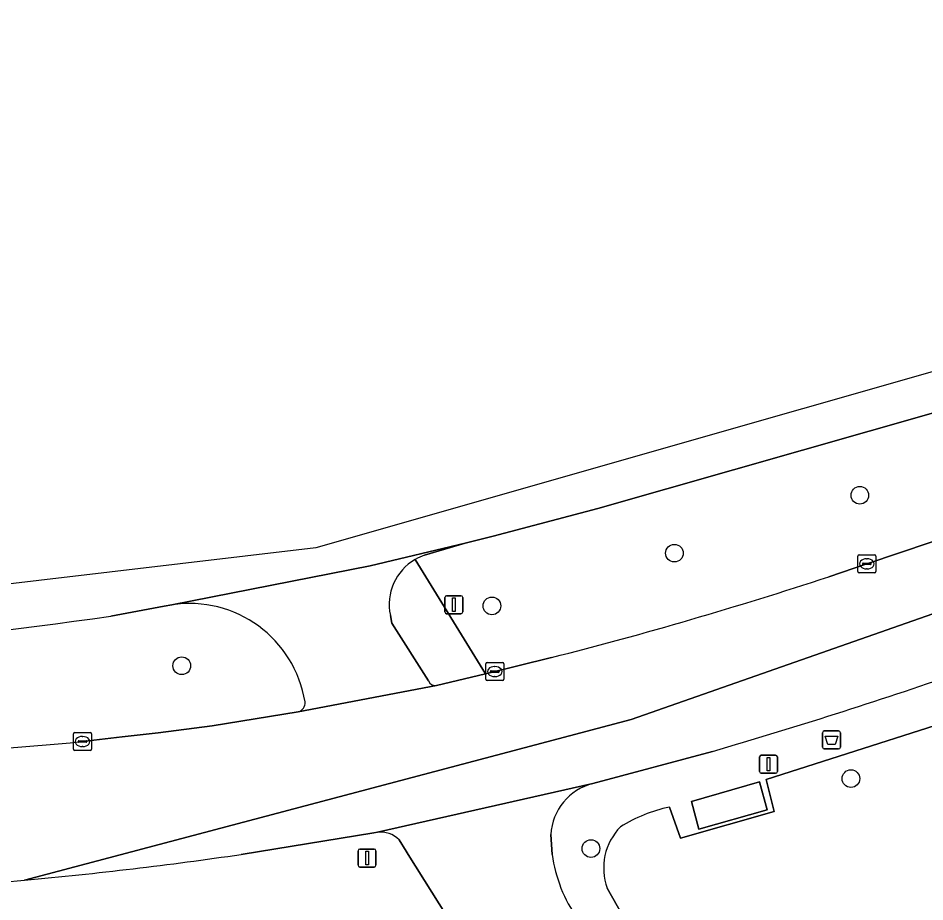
# Model space of a CAD drawing. Extents: x 162073 to 163043, y 381818 to 382561.
# Drawn here: x 162567.8 to 162618, y 382497.4 to 382546.3 of the extents above; entities that cross this region are included whole.
import ezdxf

# ---------------------------------------------------------------- set-up
doc = ezdxf.new("R2010")
doc.units = 0
for name, color, linetype in [('IMGEO_Afvalbak', 7, 'Continuous'), ('IMGEO_Berm_groen', 7, 'Continuous'), ('IMGEO_Boom', 7, 'Continuous'), ('IMGEO_Groenvoorziening', 7, 'Continuous'), ('IMGEO_Kolk', 7, 'Continuous'), ('IMGEO_Lichtmast', 7, 'Continuous'), ('IMGEO_OVBaan_gesloten', 7, 'Continuous'), ('IMGEO_Rijbaan_lokaal_gesloten', 7, 'Continuous'), ('IMGEO_Rijbaan_lokaal_open', 7, 'Continuous'), ('IMGEO_Verkeersbordpaal', 7, 'Continuous'), ('IMGEO_Verkeerseiland_groen', 7, 'Continuous'), ('IMGEO_Voetpad_open', 7, 'Continuous')]:
    doc.layers.add(name, color=color, linetype=linetype)

msp = doc.modelspace()

# ---------------------------------------------------------------- linework, layer by layer
at = {"layer": 'IMGEO_Afvalbak'}
for p, q in [((162612.356, 382505.942), (162612.356, 382506.742)), ((162612.356, 382506.742), (162612.356, 382505.942)), ((162612.456, 382506.842), (162613.246, 382506.842)), ((162613.246, 382506.842), (162612.456, 382506.842)), ((162613.346, 382506.742), (162613.346, 382505.942)), ((162613.346, 382505.942), (162613.346, 382506.742)), ((162613.246, 382505.842), (162612.456, 382505.842)), ((162612.456, 382505.842), (162613.246, 382505.842))]:
    msp.add_line(p, q, dxfattribs=at)
msp.add_lwpolyline([(162612.499, 382506.556), (162613.203, 382506.556), (162613.054, 382506.086), (162612.648, 382506.086), (162612.499, 382506.556)], dxfattribs=at)
for centre, start, end in [((162612.456, 382506.742), 90, 180), ((162612.456, 382506.742), 90, 180), ((162613.246, 382506.742), 0, 90), ((162613.246, 382506.742), 360, 90), ((162612.456, 382505.942), 180, 270), ((162612.456, 382505.942), 180, 270), ((162613.246, 382505.942), 270, 0), ((162613.246, 382505.942), 270, 0)]:
    msp.add_arc(centre, 0.1, start, end, dxfattribs=at)
at = {"layer": 'IMGEO_Berm_groen'}
for points in [[(162660.952, 382536.537), (162653.482, 382534.43), (162633.796, 382528.805), (162599.907, 382519.162), (162594.109, 382517.62), (162592.559, 382517.243), (162590.309, 382516.564)], [(162612.697, 382515.377), (162614.81, 382516.091), (162636.095, 382523.253), (162656.218, 382530.019)], [(162589.787, 382516.331), (162593.689, 382510), (162597.34, 382510.902)]]:
    msp.add_lwpolyline(points, dxfattribs=at)
for centre, radius, start, end in [((162591.172, 382513.929), 2.772, 108.1364, 119.9717), ((162539.736, 382737.171), 233.486, 284.28302, 288.20902)]:
    msp.add_arc(centre, radius, start, end, dxfattribs=at)
at = {"layer": 'IMGEO_Boom'}
for centre in [(162614.423, 382519.887), (162604.149, 382516.683), (162594.038, 382513.763), (162576.853, 382510.448), (162613.929, 382504.198), (162599.526, 382500.324)]:
    msp.add_circle(centre, 0.489, dxfattribs=at)
at = {"layer": 'IMGEO_Groenvoorziening'}
for points in [[(162665.929, 382525.437), (162658.045, 382522.958), (162622.332, 382510.91), (162623.112, 382508.578), (162609.226, 382504.149), (162609.677, 382502.385), (162604.479, 382500.908), (162603.872, 382502.624)], [(162600.431, 382498.13), (162603.679, 382492.384), (162605.904, 382488.116), (162608.256, 382483.011), (162608.408, 382482.661), (162610.409, 382478.058), (162612.428, 382479.169), (162635.318, 382491.736), (162650.37, 382500), (162690.999, 382522.309)], [(162587.692, 382501.229), (162587.495, 382501.191), (162580.15, 382500)], [(162596.21, 382488.611), (162596.182, 382488.719), (162595.863, 382489.712), (162589.391, 382500), (162589.282, 382500.174), (162588.892, 382500.811)]]:
    msp.add_lwpolyline(points, dxfattribs=at)
for centre, radius, start, end in [((162605.634, 382494.372), 8.438, 102.0514, 122.0098), ((162603.476, 382499.253), 3.245, 135.5061, 200.2376), ((162587.869, 382499.805), 1.435, 44.5139, 97.0762), ((162547.069, 382727.676), 230.067, 275.25437, 278.26713), ((162547.316, 382725.761), 228.137, 265.58112, 275.23655)]:
    msp.add_arc(centre, radius, start, end, dxfattribs=at)
at = {"layer": 'IMGEO_Kolk'}
for p, q in [((162614.388, 382516.592), (162615.24, 382516.592)), ((162614.313, 382515.666), (162614.313, 382516.518)), ((162614.572, 382516.086), (162614.572, 382516.098)), ((162614.615, 382516.135), (162615.013, 382516.135)), ((162614.801, 382516.372), (162614.826, 382516.372)), ((162615.056, 382516.098), (162615.056, 382516.086)), ((162615.314, 382516.518), (162615.314, 382515.666)), ((162615.24, 382515.592), (162614.388, 382515.592)), ((162615.01, 382516.049), (162614.612, 382516.049)), ((162614.824, 382515.812), (162614.799, 382515.812)), ((162593.695, 382509.699), (162593.695, 382510.551)), ((162593.77, 382510.625), (162594.622, 382510.625)), ((162594.696, 382510.551), (162594.696, 382509.699)), ((162593.954, 382510.119), (162593.954, 382510.131)), ((162594.392, 382510.082), (162593.994, 382510.082)), ((162593.997, 382510.168), (162594.395, 382510.168)), ((162594.183, 382510.405), (162594.208, 382510.405)), ((162594.438, 382510.131), (162594.438, 382510.119)), ((162594.622, 382509.625), (162593.77, 382509.625)), ((162594.206, 382509.845), (162594.181, 382509.845)), ((162570.853, 382505.825), (162570.853, 382506.677)), ((162570.928, 382506.751), (162571.78, 382506.751)), ((162571.341, 382506.531), (162571.366, 382506.531)), ((162571.854, 382506.677), (162571.854, 382505.825)), ((162571.112, 382506.245), (162571.112, 382506.257)), ((162571.55, 382506.208), (162571.152, 382506.208)), ((162571.155, 382506.294), (162571.553, 382506.294)), ((162571.596, 382506.257), (162571.596, 382506.245)), ((162571.78, 382505.751), (162570.928, 382505.751)), ((162571.364, 382505.971), (162571.339, 382505.971))]:
    msp.add_line(p, q, dxfattribs=at)
for points in [[(162614.388, 382516.592), (162615.24, 382516.592)], [(162614.313, 382515.666), (162614.313, 382516.518)], [(162615.314, 382516.518), (162615.314, 382515.666)], [(162615.24, 382515.592), (162614.388, 382515.592)], [(162593.695, 382509.699), (162593.695, 382510.551)], [(162593.77, 382510.625), (162594.622, 382510.625)], [(162594.696, 382510.551), (162594.696, 382509.699)], [(162594.622, 382509.625), (162593.77, 382509.625)], [(162570.853, 382505.825), (162570.853, 382506.677)], [(162570.928, 382506.751), (162571.78, 382506.751)], [(162571.854, 382506.677), (162571.854, 382505.825)], [(162571.78, 382505.751), (162570.928, 382505.751)]]:
    msp.add_lwpolyline(points, dxfattribs=at)
for centre, radius, start, end in [((162614.39, 382516.516), 0.0765, 91.552, 178.448), ((162614.39, 382516.516), 0.0765, 91.552, 178.448), ((162615.238, 382516.516), 0.0765, 1.552, 88.448), ((162615.238, 382516.516), 0.0765, 1.552, 88.448), ((162614.612, 382516.095), 0.0403, 85.8775, 175.7526), ((162614.609, 382516.085), 0.0366, 178.938, 274.7102), ((162615.013, 382516.092), 0.043, 264.8664, 352.4533), ((162615.017, 382516.097), 0.0386, 1.7309, 96.639), ((162614.39, 382515.668), 0.0765, 181.552, 268.448), ((162614.39, 382515.668), 0.0765, 181.552, 268.448), ((162615.238, 382515.668), 0.0765, 271.552, 358.448), ((162615.238, 382515.668), 0.0765, 271.552, 358.448), ((162593.772, 382510.549), 0.0765, 91.552, 178.448), ((162593.772, 382510.549), 0.0765, 91.552, 178.448), ((162594.62, 382510.549), 0.0765, 1.552, 88.448), ((162594.62, 382510.549), 0.0765, 1.552, 88.448), ((162593.994, 382510.128), 0.0403, 85.8775, 175.7526), ((162593.991, 382510.118), 0.0366, 178.938, 274.7102), ((162594.395, 382510.125), 0.043, 264.8664, 352.4533), ((162594.399, 382510.13), 0.0386, 1.7309, 96.639), ((162593.772, 382509.701), 0.0765, 181.552, 268.448), ((162593.772, 382509.701), 0.0765, 181.552, 268.448), ((162594.62, 382509.701), 0.0765, 271.552, 358.448), ((162594.62, 382509.701), 0.0765, 271.552, 358.448), ((162570.93, 382506.675), 0.0765, 91.552, 178.448), ((162570.93, 382506.675), 0.0765, 91.552, 178.448), ((162571.778, 382506.675), 0.0765, 1.552, 88.448), ((162571.778, 382506.675), 0.0765, 1.552, 88.448), ((162571.152, 382506.254), 0.0403, 85.8775, 175.7526), ((162571.149, 382506.244), 0.0366, 178.938, 274.7102), ((162571.553, 382506.251), 0.043, 264.8664, 352.4533), ((162571.557, 382506.256), 0.0386, 1.7309, 96.639), ((162570.93, 382505.827), 0.0765, 181.552, 268.448), ((162570.93, 382505.827), 0.0765, 181.552, 268.448), ((162571.778, 382505.827), 0.0765, 271.552, 358.448), ((162571.778, 382505.827), 0.0765, 271.552, 358.448)]:
    msp.add_arc(centre, radius, start, end, dxfattribs=at)
for centre, major_axis, ratio, start_param, end_param in [((162614.8, 382516.092), (-0.387, 0.002), 0.722429, 4.712389, 7.853982), ((162614.825, 382516.092), (-0.39, 0.002), 0.717154, 1.570796, 4.712389), ((162594.182, 382510.125), (-0.387, 0.002), 0.722429, 4.712389, 7.853982), ((162594.207, 382510.125), (-0.39, 0.002), 0.717154, 1.570796, 4.712389), ((162571.34, 382506.251), (-0.387, 0.002), 0.722429, 4.712389, 7.853982), ((162571.365, 382506.251), (-0.39, 0.002), 0.717154, 1.570796, 4.712389)]:
    msp.add_ellipse(centre, major_axis=major_axis, ratio=ratio, start_param=start_param, end_param=end_param, dxfattribs=at)
at = {"layer": 'IMGEO_Lichtmast'}
for p, q in [((162608.864, 382504.596), (162608.864, 382505.396)), ((162608.864, 382505.396), (162608.864, 382504.596)), ((162608.964, 382505.496), (162609.754, 382505.496)), ((162609.754, 382505.496), (162608.964, 382505.496)), ((162609.854, 382505.396), (162609.854, 382504.596)), ((162609.854, 382504.596), (162609.854, 382505.396)), ((162609.754, 382504.496), (162608.964, 382504.496)), ((162608.964, 382504.496), (162609.754, 382504.496)), ((162586.624, 382499.398), (162586.624, 382500.198)), ((162586.624, 382500.198), (162586.624, 382499.398)), ((162586.724, 382500.298), (162587.514, 382500.298)), ((162587.514, 382500.298), (162586.724, 382500.298)), ((162587.614, 382500.198), (162587.614, 382499.398)), ((162587.614, 382499.398), (162587.614, 382500.198)), ((162587.514, 382499.298), (162586.724, 382499.298)), ((162586.724, 382499.298), (162587.514, 382499.298))]:
    msp.add_line(p, q, dxfattribs=at)
for points in [[(162609.284, 382505.371), (162609.434, 382505.371), (162609.434, 382504.621), (162609.284, 382504.621), (162609.284, 382505.371)], [(162587.044, 382500.173), (162587.194, 382500.173), (162587.194, 382499.423), (162587.044, 382499.423), (162587.044, 382500.173)]]:
    msp.add_lwpolyline(points, dxfattribs=at)
for centre, start, end in [((162608.964, 382505.396), 90, 180), ((162608.964, 382505.396), 90, 180), ((162609.754, 382505.396), 0, 90), ((162609.754, 382505.396), 360, 90), ((162608.964, 382504.596), 180, 270), ((162608.964, 382504.596), 180, 270), ((162609.754, 382504.596), 270, 0), ((162609.754, 382504.596), 270, 0), ((162586.724, 382500.198), 90, 180), ((162586.724, 382500.198), 90, 180), ((162587.514, 382500.198), 0, 90), ((162587.514, 382500.198), 360, 90), ((162586.724, 382499.398), 180, 270), ((162586.724, 382499.398), 180, 270), ((162587.514, 382499.398), 270, 0), ((162587.514, 382499.398), 270, 0)]:
    msp.add_arc(centre, 0.1, start, end, dxfattribs=at)
at = {"layer": 'IMGEO_OVBaan_gesloten'}
for points in [[(162711.379, 382536.956), (162698.199, 382535.67), (162686.717, 382534.292), (162671.93, 382530.986), (162652.734, 382524.924), (162638.589, 382520.515), (162623.526, 382515.096), (162601.758, 382507.473), (162568.138, 382498.576)], [(162580.15, 382500), (162587.495, 382501.191), (162587.692, 382501.229), (162599.636, 382503.926), (162606.26, 382505.707)]]:
    msp.add_lwpolyline(points, dxfattribs=at)
for centre, radius, start, end in [((162527.562, 382776.219), 281.727, 286.2209, 289.12215), ((162547.069, 382727.676), 230.067, 275.25437, 278.26713)]:
    msp.add_arc(centre, radius, start, end, dxfattribs=at)
at = {"layer": 'IMGEO_Rijbaan_lokaal_gesloten'}
for points in [[(163018.573, 382480.059), (162974.141, 382488.446), (162744.173, 382544.816), (162707.132, 382546.311), (162665.053, 382540.041), (162584.286, 382516.986), (162542.133, 382512.019), (162515.839, 382512.978), (162501.135, 382513.514), (162488.722, 382518.442), (162488.217, 382516.6), (162489.529, 382516.049)], [(162568.138, 382498.576), (162601.758, 382507.473), (162623.526, 382515.096), (162638.589, 382520.515), (162652.734, 382524.924), (162671.93, 382530.986), (162686.717, 382534.292), (162698.199, 382535.67), (162711.379, 382536.956)], [(162572.924, 382513.203), (162575.874, 382513.747), (162576.298, 382513.826), (162587.29, 382515.984), (162592.559, 382517.243), (162594.109, 382517.62), (162599.907, 382519.162), (162633.796, 382528.805), (162653.482, 382534.43), (162660.952, 382536.537)], [(162656.218, 382530.019), (162636.095, 382523.253), (162614.81, 382516.091), (162612.697, 382515.377)], [(162597.34, 382510.902), (162593.689, 382510), (162590.966, 382509.346), (162583.295, 382507.893), (162578.53, 382507.126), (162575.548, 382506.73), (162573.551, 382506.51), (162571.35, 382506.25)]]:
    msp.add_lwpolyline(points, dxfattribs=at)
for centre, radius, start, end in [((162539.736, 382737.171), 233.486, 284.28302, 288.20902), ((162536.373, 382763.246), 252.701, 270.81197, 278.31653), ((162541.804, 382819.08), 314.222, 271.45395, 275.39542), ((162547.316, 382725.761), 228.137, 265.58112, 275.23655)]:
    msp.add_arc(centre, radius, start, end, dxfattribs=at)
at = {"layer": 'IMGEO_Rijbaan_lokaal_open'}
for points in [[(162590.309, 382516.564), (162592.559, 382517.243), (162587.29, 382515.984), (162576.298, 382513.826)], [(162588.491, 382512.803), (162588.411, 382513.234)], [(162590.518, 382509.606), (162588.491, 382512.803)], [(162583.295, 382507.893), (162590.966, 382509.346)], [(162599.636, 382503.926), (162587.692, 382501.229)], [(162597.376, 382500), (162597.304, 382501.097)], [(162588.892, 382500.811), (162589.282, 382500.174), (162589.391, 382500), (162595.863, 382489.712), (162596.182, 382488.719), (162596.21, 382488.611)]]:
    msp.add_lwpolyline(points, dxfattribs=at)
for centre, radius, start, end in [((162591.172, 382513.929), 2.772, 108.1364, 119.9717), ((162591.208, 382513.846), 2.863, 119.7553, 192.3335), ((162577.268, 382507.401), 6.497, 9.216, 98.5817), ((162590.919, 382509.782), 0.438, 203.6428, 276.0992), ((162583.174, 382508.388), 0.51, 283.7402, 6.038), ((162600.369, 382500.946), 3.069, 103.8168, 177.1843), ((162587.869, 382499.805), 1.435, 44.5139, 97.0762), ((162605.294, 382501.075), 7.99, 187.7288, 215.4177)]:
    msp.add_arc(centre, radius, start, end, dxfattribs=at)
at = {"layer": 'IMGEO_Verkeersbordpaal'}
for p, q in [((162591.43, 382513.426), (162591.43, 382514.226)), ((162591.43, 382514.226), (162591.43, 382513.426)), ((162591.53, 382514.326), (162592.32, 382514.326)), ((162592.32, 382514.326), (162591.53, 382514.326)), ((162592.42, 382514.226), (162592.42, 382513.426)), ((162592.42, 382513.426), (162592.42, 382514.226)), ((162592.32, 382513.326), (162591.53, 382513.326)), ((162591.53, 382513.326), (162592.32, 382513.326))]:
    msp.add_line(p, q, dxfattribs=at)
msp.add_lwpolyline([(162591.85, 382514.201), (162592, 382514.201), (162592, 382513.451), (162591.85, 382513.451), (162591.85, 382514.201)], dxfattribs=at)
for centre, start, end in [((162591.53, 382514.226), 90, 180), ((162591.53, 382514.226), 90, 180), ((162592.32, 382514.226), 0, 90), ((162592.32, 382514.226), 360, 90), ((162591.53, 382513.426), 180, 270), ((162591.53, 382513.426), 180, 270), ((162592.32, 382513.426), 270, 0), ((162592.32, 382513.426), 270, 0)]:
    msp.add_arc(centre, 0.1, start, end, dxfattribs=at)
at = {"layer": 'IMGEO_Verkeerseiland_groen'}
for points in [[(162576.298, 382513.826), (162575.874, 382513.747), (162572.924, 382513.203)], [(162571.35, 382506.25), (162573.551, 382506.51), (162575.548, 382506.73), (162578.53, 382507.126), (162583.295, 382507.893)]]:
    msp.add_lwpolyline(points, dxfattribs=at)
for centre, radius, start, end in [((162577.268, 382507.401), 6.497, 9.216, 98.5817), ((162536.373, 382763.246), 252.701, 270.81197, 278.31653), ((162583.174, 382508.388), 0.51, 283.7402, 6.038), ((162541.804, 382819.08), 314.222, 271.45395, 275.39542)]:
    msp.add_arc(centre, radius, start, end, dxfattribs=at)
at = {"layer": 'IMGEO_Voetpad_open'}
for points in [[(162590.966, 382509.346), (162593.689, 382510), (162589.787, 382516.331)], [(162588.411, 382513.234), (162588.491, 382512.803), (162590.518, 382509.606)], [(162603.872, 382502.624), (162604.479, 382500.908), (162609.677, 382502.385), (162609.226, 382504.149), (162623.112, 382508.578), (162622.332, 382510.91), (162619.851, 382510.037)], [(162606.26, 382505.707), (162599.636, 382503.926)], [(162597.304, 382501.097), (162597.376, 382500)], [(162598.782, 382496.444), (162602.304, 382490.127), (162603.788, 382487.263), (162604.242, 382487.472), (162607.143, 382481.183), (162606.689, 382480.974), (162607.133, 382479.943), (162608.33, 382477.061), (162610.409, 382478.058), (162608.408, 382482.661), (162608.256, 382483.011), (162605.904, 382488.116), (162603.679, 382492.384), (162600.431, 382498.13)]]:
    msp.add_lwpolyline(points, dxfattribs=at)
for points in [[(162609.284, 382502.466), (162608.862, 382504.018), (162605.101, 382502.931), (162605.502, 382501.402)], [(162605.502, 382501.402), (162605.101, 382502.931), (162608.862, 382504.018), (162609.284, 382502.466)]]:
    msp.add_lwpolyline(points, close=True, dxfattribs=at)
for centre, radius, start, end in [((162591.208, 382513.846), 2.863, 119.7553, 192.3335), ((162527.562, 382776.219), 281.727, 286.2209, 289.12215), ((162590.919, 382509.782), 0.438, 203.6428, 276.0992), ((162600.369, 382500.946), 3.069, 103.8168, 177.1843), ((162605.634, 382494.372), 8.438, 102.0514, 122.0098), ((162603.476, 382499.253), 3.245, 135.5061, 200.2376), ((162605.294, 382501.075), 7.99, 187.7288, 215.4177)]:
    msp.add_arc(centre, radius, start, end, dxfattribs=at)

doc.saveas('drawing.dxf')
